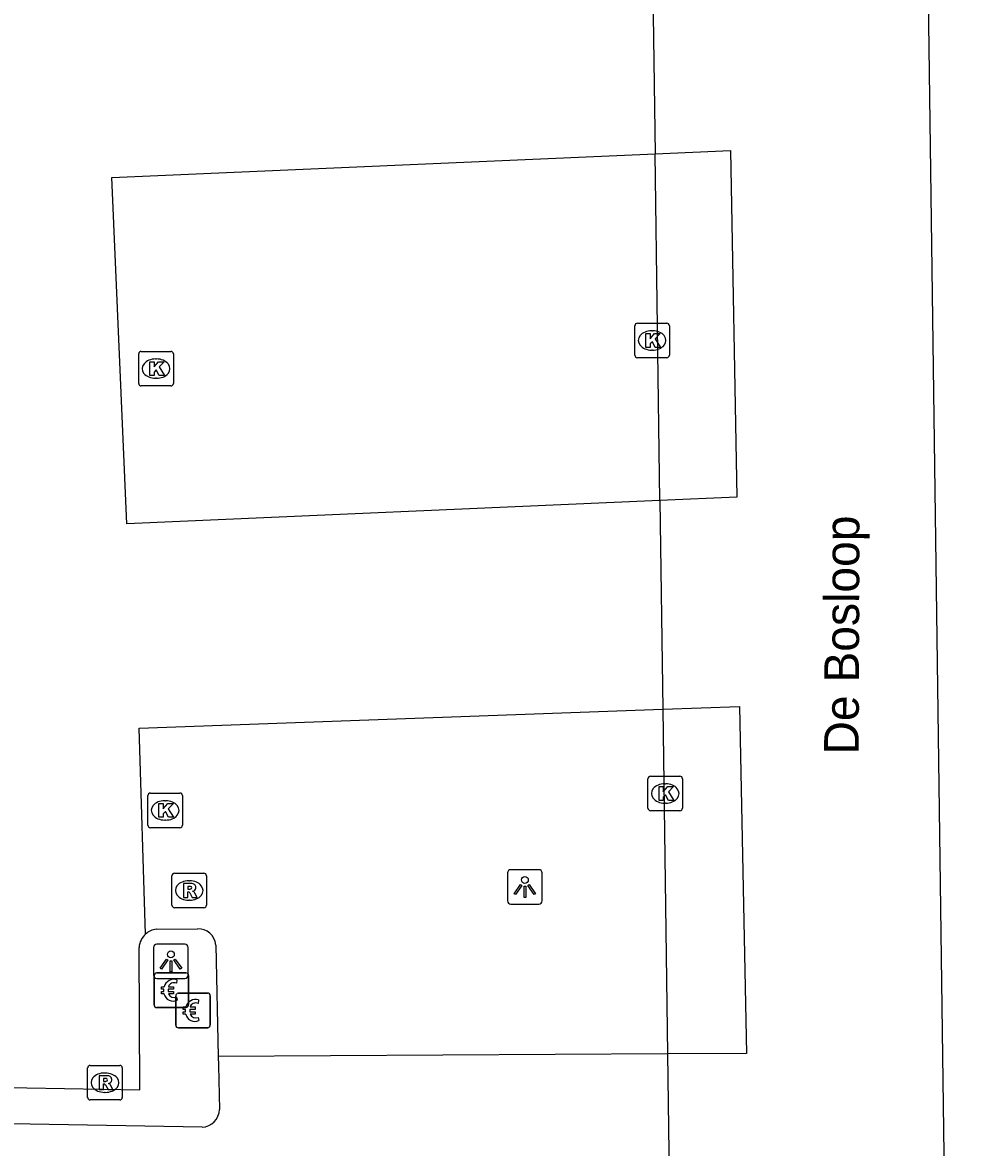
# Model space of a CAD drawing. Extents: x 161087 to 161922, y 382574 to 383873.
# Drawn here: x 161621.78 to 161649.31, y 383496.01 to 383528.55 of the extents above; entities that cross this region are included whole.
import ezdxf

# ---------------------------------------------------------------- set-up
doc = ezdxf.new("R2010")
doc.units = 0
for name, color, linetype in [('IMGEO_Betaalautomaat', 7, 'Continuous'), ('IMGEO_Kolk', 7, 'Continuous'), ('IMGEO_Lichtpunt', 7, 'Continuous'), ('IMGEO_Openbare_ruimte_label', 7, 'Continuous'), ('IMGEO_Parkeervlak_gesloten', 7, 'Continuous'), ('IMGEO_Rijbaan_lokaal_gesloten', 7, 'Continuous'), ('IMGEO_Rijbaan_lokaal_open', 7, 'Continuous'), ('IMGEO_Rioolput', 7, 'Continuous'), ('IMGEO_Voetpad_open', 7, 'Continuous')]:
    doc.layers.add(name, color=color, linetype=linetype)

msp = doc.modelspace()

# ---------------------------------------------------------------- linework, layer by layer
at = {"layer": 'IMGEO_Betaalautomaat'}
for p, q in [((161625.583, 383500.136), (161625.583, 383500.977)), ((161625.583, 383500.977), (161625.583, 383500.136)), ((161625.658, 383501.06), (161626.499, 383501.06)), ((161626.499, 383501.06), (161625.658, 383501.06)), ((161626.582, 383500.986), (161626.582, 383500.145)), ((161626.582, 383500.145), (161626.582, 383500.986)), ((161626.245, 383500.865), (161626.228, 383500.765)), ((161625.866, 383500.524), (161625.866, 383500.592)), ((161625.987, 383500.592), (161625.987, 383500.524)), ((161626.21, 383499.551), (161626.21, 383500.392)), ((161626.21, 383500.392), (161626.21, 383499.551)), ((161626.232, 383500.359), (161626.254, 383500.272)), ((161626.285, 383500.475), (161627.126, 383500.475)), ((161627.126, 383500.475), (161626.285, 383500.475)), ((161627.209, 383500.401), (161627.209, 383499.56)), ((161627.209, 383499.56), (161627.209, 383500.401)), ((161626.508, 383500.061), (161625.667, 383500.061)), ((161625.667, 383500.061), (161626.508, 383500.061)), ((161626.493, 383499.939), (161626.493, 383500.007)), ((161626.614, 383500.007), (161626.614, 383499.939)), ((161626.872, 383500.28), (161626.855, 383500.18)), ((161626.859, 383499.774), (161626.881, 383499.687)), ((161627.135, 383499.476), (161626.294, 383499.476)), ((161626.294, 383499.476), (161627.135, 383499.476))]:
    msp.add_line(p, q, dxfattribs=at)
for points in [[(161625.866, 383500.592), (161625.797, 383500.592), (161625.797, 383500.661), (161625.876, 383500.661)], [(161625.998, 383500.661), (161626.145, 383500.661), (161626.145, 383500.592), (161625.987, 383500.592)], [(161625.871, 383500.455), (161625.797, 383500.455), (161625.797, 383500.524), (161625.866, 383500.524)], [(161625.987, 383500.524), (161626.145, 383500.524), (161626.145, 383500.455), (161626.001, 383500.455)], [(161626.493, 383500.007), (161626.424, 383500.007), (161626.424, 383500.076), (161626.503, 383500.076)], [(161626.625, 383500.076), (161626.772, 383500.076), (161626.772, 383500.007), (161626.614, 383500.007)], [(161626.498, 383499.87), (161626.424, 383499.87), (161626.424, 383499.939), (161626.493, 383499.939)], [(161626.614, 383499.939), (161626.772, 383499.939), (161626.772, 383499.87), (161626.628, 383499.87)]]:
    msp.add_lwpolyline(points, dxfattribs=at)
for centre, radius, start, end in [((161625.661, 383500.983), 0.0779, 92.4484, 184.2845), ((161625.661, 383500.983), 0.0779, 92.4484, 184.2845), ((161626.505, 383500.983), 0.0779, 2.4484, 94.2845), ((161626.505, 383500.983), 0.0779, 2.4484, 94.2845), ((161626.159, 383500.585), 0.293, 73.014, 165.0139), ((161626.165, 383500.598), 0.179, 69.3236, 159.5683), ((161626.132, 383500.51), 0.267, 191.8096, 297.0389), ((161626.165, 383500.525), 0.179, 202.7625, 291.8693), ((161626.288, 383500.398), 0.0779, 92.4484, 184.2845), ((161626.288, 383500.398), 0.0779, 92.4484, 184.2845), ((161627.132, 383500.398), 0.0779, 2.4484, 94.2845), ((161627.132, 383500.398), 0.0779, 2.4484, 94.2845), ((161625.661, 383500.139), 0.0779, 182.4484, 274.2845), ((161625.661, 383500.139), 0.0779, 182.4484, 274.2845), ((161626.786, 383500), 0.293, 73.014, 165.0139), ((161626.505, 383500.139), 0.0779, 272.4484, 4.2845), ((161626.505, 383500.139), 0.0779, 272.4484, 4.2845), ((161626.792, 383500.013), 0.179, 69.3236, 159.5683), ((161626.759, 383499.925), 0.267, 191.8096, 297.0389), ((161626.792, 383499.94), 0.179, 202.7625, 291.8693), ((161626.288, 383499.554), 0.0779, 182.4484, 274.2845), ((161626.288, 383499.554), 0.0779, 182.4484, 274.2845), ((161627.132, 383499.554), 0.0779, 272.4484, 4.2845), ((161627.132, 383499.554), 0.0779, 272.4484, 4.2845)]:
    msp.add_arc(centre, radius, start, end, dxfattribs=at)
at = {"layer": 'IMGEO_Kolk'}
for p, q in [((161639.562, 383519.856), (161640.414, 383519.856)), ((161639.487, 383518.93), (161639.487, 383519.782)), ((161639.975, 383519.636), (161640, 383519.636)), ((161640.488, 383519.782), (161640.488, 383518.93)), ((161625.14, 383518.114), (161625.14, 383518.966)), ((161625.215, 383519.04), (161626.067, 383519.04)), ((161626.141, 383518.966), (161626.141, 383518.114)), ((161640.414, 383518.856), (161639.562, 383518.856)), ((161639.998, 383519.076), (161639.973, 383519.076)), ((161625.628, 383518.82), (161625.653, 383518.82)), ((161625.651, 383518.26), (161625.626, 383518.26)), ((161626.067, 383518.04), (161625.215, 383518.04)), ((161639.866, 383505.826), (161639.866, 383506.678)), ((161639.941, 383506.752), (161640.793, 383506.752)), ((161640.354, 383506.532), (161640.379, 383506.532)), ((161640.867, 383506.678), (161640.867, 383505.826)), ((161625.404, 383505.336), (161625.404, 383506.188)), ((161625.479, 383506.262), (161626.331, 383506.262)), ((161626.405, 383506.188), (161626.405, 383505.336)), ((161625.892, 383506.042), (161625.917, 383506.042)), ((161640.377, 383505.972), (161640.352, 383505.972)), ((161640.793, 383505.752), (161639.941, 383505.752)), ((161626.331, 383505.262), (161625.479, 383505.262)), ((161625.915, 383505.482), (161625.89, 383505.482))]:
    msp.add_line(p, q, dxfattribs=at)
for points in [[(161639.562, 383519.856), (161640.414, 383519.856)], [(161639.487, 383518.93), (161639.487, 383519.782)], [(161639.808, 383519.556), (161639.931, 383519.556), (161639.931, 383519.405), (161640.061, 383519.556), (161640.225, 383519.556), (161640.079, 383519.405), (161640.232, 383519.156), (161640.08, 383519.156), (161639.995, 383519.32), (161639.931, 383519.253), (161639.931, 383519.156), (161639.808, 383519.156), (161639.808, 383519.556)], [(161640.488, 383519.782), (161640.488, 383518.93)], [(161625.14, 383518.114), (161625.14, 383518.966)], [(161625.215, 383519.04), (161626.067, 383519.04)], [(161626.141, 383518.966), (161626.141, 383518.114)], [(161640.414, 383518.856), (161639.562, 383518.856)], [(161625.461, 383518.74), (161625.584, 383518.74), (161625.584, 383518.589), (161625.714, 383518.74), (161625.878, 383518.74), (161625.732, 383518.589), (161625.885, 383518.34), (161625.733, 383518.34), (161625.648, 383518.504), (161625.584, 383518.437), (161625.584, 383518.34), (161625.461, 383518.34), (161625.461, 383518.74)], [(161626.067, 383518.04), (161625.215, 383518.04)], [(161639.866, 383505.826), (161639.866, 383506.678)], [(161639.941, 383506.752), (161640.793, 383506.752)], [(161640.867, 383506.678), (161640.867, 383505.826)], [(161625.404, 383505.336), (161625.404, 383506.188)], [(161625.479, 383506.262), (161626.331, 383506.262)], [(161626.405, 383506.188), (161626.405, 383505.336)], [(161640.187, 383506.452), (161640.31, 383506.452), (161640.31, 383506.301), (161640.44, 383506.452), (161640.604, 383506.452), (161640.458, 383506.301), (161640.611, 383506.052), (161640.459, 383506.052), (161640.374, 383506.216), (161640.31, 383506.149), (161640.31, 383506.052), (161640.187, 383506.052), (161640.187, 383506.452)], [(161625.725, 383505.962), (161625.848, 383505.962), (161625.848, 383505.811), (161625.978, 383505.962), (161626.142, 383505.962), (161625.996, 383505.811), (161626.149, 383505.562), (161625.997, 383505.562), (161625.912, 383505.726), (161625.848, 383505.659), (161625.848, 383505.562), (161625.725, 383505.562), (161625.725, 383505.962)], [(161640.793, 383505.752), (161639.941, 383505.752)], [(161626.331, 383505.262), (161625.479, 383505.262)]]:
    msp.add_lwpolyline(points, dxfattribs=at)
for centre, start, end in [((161639.564, 383519.78), 91.552, 178.448), ((161639.564, 383519.78), 91.552, 178.448), ((161640.412, 383519.78), 1.552, 88.448), ((161640.412, 383519.78), 1.552, 88.448), ((161625.217, 383518.964), 91.552, 178.448), ((161625.217, 383518.964), 91.552, 178.448), ((161626.065, 383518.964), 1.552, 88.448), ((161626.065, 383518.964), 1.552, 88.448), ((161639.564, 383518.932), 181.552, 268.448), ((161639.564, 383518.932), 181.552, 268.448), ((161640.412, 383518.932), 271.552, 358.448), ((161640.412, 383518.932), 271.552, 358.448), ((161625.217, 383518.116), 181.552, 268.448), ((161625.217, 383518.116), 181.552, 268.448), ((161626.065, 383518.116), 271.552, 358.448), ((161626.065, 383518.116), 271.552, 358.448), ((161639.943, 383506.676), 91.552, 178.448), ((161639.943, 383506.676), 91.552, 178.448), ((161640.791, 383506.676), 1.552, 88.448), ((161640.791, 383506.676), 1.552, 88.448), ((161625.481, 383506.186), 91.552, 178.448), ((161625.481, 383506.186), 91.552, 178.448), ((161626.329, 383506.186), 1.552, 88.448), ((161626.329, 383506.186), 1.552, 88.448), ((161639.943, 383505.828), 181.552, 268.448), ((161639.943, 383505.828), 181.552, 268.448), ((161640.791, 383505.828), 271.552, 358.448), ((161640.791, 383505.828), 271.552, 358.448), ((161625.481, 383505.338), 181.552, 268.448), ((161625.481, 383505.338), 181.552, 268.448), ((161626.329, 383505.338), 271.552, 358.448), ((161626.329, 383505.338), 271.552, 358.448)]:
    msp.add_arc(centre, 0.0765, start, end, dxfattribs=at)
for centre, major_axis, ratio, start_param, end_param in [((161639.974, 383519.356), (-0.387, 0.002), 0.722429, 4.712389, 7.853982), ((161639.999, 383519.356), (-0.39, 0.002), 0.717154, 1.570796, 4.712389), ((161625.627, 383518.54), (-0.387, 0.002), 0.722429, 4.712389, 7.853982), ((161625.652, 383518.54), (-0.39, 0.002), 0.717154, 1.570796, 4.712389), ((161640.353, 383506.252), (-0.387, 0.002), 0.722429, 4.712389, 7.853982), ((161640.378, 383506.252), (-0.39, 0.002), 0.717154, 1.570796, 4.712389), ((161625.891, 383505.762), (-0.387, 0.002), 0.722429, 4.712389, 7.853982), ((161625.916, 383505.762), (-0.39, 0.002), 0.717154, 1.570796, 4.712389)]:
    msp.add_ellipse(centre, major_axis=major_axis, ratio=ratio, start_param=start_param, end_param=end_param, dxfattribs=at)
at = {"layer": 'IMGEO_Lichtpunt'}
for p, q in [((161635.808, 383503.952), (161635.808, 383503.145)), ((161635.808, 383503.952), (161635.808, 383503.145)), ((161636.71, 383504.047), (161635.902, 383504.047)), ((161636.71, 383504.047), (161635.902, 383504.047)), ((161636.804, 383503.145), (161636.804, 383503.952)), ((161636.804, 383503.145), (161636.804, 383503.952)), ((161635.902, 383503.051), (161636.71, 383503.051)), ((161635.902, 383503.051), (161636.71, 383503.051)), ((161625.571, 383501.799), (161625.571, 383500.992)), ((161625.571, 383501.799), (161625.571, 383500.992)), ((161626.473, 383501.894), (161625.665, 383501.894)), ((161626.473, 383501.894), (161625.665, 383501.894)), ((161626.567, 383500.992), (161626.567, 383501.799)), ((161626.567, 383500.992), (161626.567, 383501.799)), ((161625.665, 383500.898), (161626.473, 383500.898)), ((161625.665, 383500.898), (161626.473, 383500.898))]:
    msp.add_line(p, q, dxfattribs=at)
for points in [[(161636.182, 383503.616), (161636.221, 383503.588), (161636.033, 383503.326), (161635.995, 383503.353), (161636.182, 383503.616)], [(161636.284, 383503.568), (161636.331, 383503.568), (161636.331, 383503.246), (161636.284, 383503.246), (161636.284, 383503.568)], [(161636.394, 383503.588), (161636.432, 383503.615), (161636.619, 383503.353), (161636.58, 383503.325), (161636.394, 383503.588)], [(161625.945, 383501.463), (161625.984, 383501.435), (161625.796, 383501.173), (161625.758, 383501.2), (161625.945, 383501.463)], [(161626.047, 383501.415), (161626.094, 383501.415), (161626.094, 383501.093), (161626.047, 383501.093), (161626.047, 383501.415)], [(161626.157, 383501.435), (161626.195, 383501.462), (161626.382, 383501.2), (161626.343, 383501.172), (161626.157, 383501.435)]]:
    msp.add_lwpolyline(points, dxfattribs=at)
for centre in [(161636.307, 383503.75), (161626.07, 383501.597)]:
    msp.add_circle(centre, 0.0994, dxfattribs=at)
for centre, start, end in [((161635.902, 383503.952), 90, 180), ((161635.902, 383503.952), 90, 180), ((161636.71, 383503.952), 0, 90), ((161636.71, 383503.952), 0, 90), ((161635.902, 383503.145), 180, 270), ((161635.902, 383503.145), 180, 270), ((161636.71, 383503.145), 270, 0), ((161636.71, 383503.145), 270, 360), ((161625.665, 383501.799), 90, 180), ((161625.665, 383501.799), 90, 180), ((161626.473, 383501.799), 0, 90), ((161626.473, 383501.799), 0, 90), ((161625.665, 383500.992), 180, 270), ((161625.665, 383500.992), 180, 270), ((161626.473, 383500.992), 270, 0), ((161626.473, 383500.992), 270, 360)]:
    msp.add_arc(centre, 0.0946, start, end, dxfattribs=at)
at = {"layer": 'IMGEO_Parkeervlak_gesloten'}
for points in [[(161640.21, 383514.724), (161640.071, 383524.755)], [(161640.294, 383508.691), (161640.432, 383498.718)]]:
    msp.add_lwpolyline(points, dxfattribs=at)
at = {"layer": 'IMGEO_Rijbaan_lokaal_gesloten'}
for points in [[(161648.872, 383463.823), (161647.749, 383546.3), (161653.82, 383546.378)], [(161639.987, 383530.792), (161640.071, 383524.755)], [(161640.071, 383524.755), (161642.253, 383524.85), (161642.436, 383514.82), (161640.21, 383514.724)], [(161640.21, 383514.724), (161640.294, 383508.691)], [(161640.294, 383508.691), (161642.512, 383508.771), (161642.721, 383498.731), (161640.432, 383498.718)], [(161640.432, 383498.718), (161640.541, 383490.884), (161640.548, 383489.929)]]:
    msp.add_lwpolyline(points, dxfattribs=at)
at = {"layer": 'IMGEO_Rijbaan_lokaal_open'}
for points in [[(161640.21, 383514.724), (161624.8, 383514.054), (161624.365, 383524.073), (161640.071, 383524.755)], [(161625.34, 383502.185), (161625.157, 383508.145), (161640.294, 383508.691)], [(161619.716, 383497.771), (161625.172, 383497.681), (161625.15, 383501.8)], [(161640.432, 383498.718), (161627.442, 383498.644)], [(161627.442, 383498.644), (161627.448, 383498.387), (161627.476, 383497.112)], [(161626.973, 383496.598), (161615.909, 383496.794)]]:
    msp.add_lwpolyline(points, dxfattribs=at)
for centre, radius, start, end in [((161625.721, 383501.757), 0.573, 131.7291, 175.7376), ((161626.942, 383497.132), 0.535, 273.3628, 357.8766)]:
    msp.add_arc(centre, radius, start, end, dxfattribs=at)
at = {"layer": 'IMGEO_Rioolput'}
for p, q in [((161626.174, 383503.946), (161627.026, 383503.946)), ((161626.099, 383503.02), (161626.099, 383503.872)), ((161626.587, 383503.726), (161626.612, 383503.726)), ((161627.1, 383503.872), (161627.1, 383503.02)), ((161627.026, 383502.946), (161626.174, 383502.946)), ((161626.61, 383503.166), (161626.585, 383503.166)), ((161623.738, 383498.386), (161624.59, 383498.386)), ((161623.663, 383497.46), (161623.663, 383498.312)), ((161624.151, 383498.166), (161624.176, 383498.166)), ((161624.664, 383498.312), (161624.664, 383497.46)), ((161624.59, 383497.386), (161623.738, 383497.386)), ((161624.174, 383497.606), (161624.149, 383497.606))]:
    msp.add_line(p, q, dxfattribs=at)
for points in [[(161626.174, 383503.946), (161627.026, 383503.946)], [(161626.099, 383503.02), (161626.099, 383503.872)], [(161626.688, 383503.644), (161626.436, 383503.646), (161626.436, 383503.246)], [(161626.614, 383503.565), (161626.56, 383503.565), (161626.56, 383503.484)], [(161627.1, 383503.872), (161627.1, 383503.02)], [(161626.436, 383503.246), (161626.56, 383503.246), (161626.56, 383503.408), (161626.571, 383503.408)], [(161626.56, 383503.484), (161626.612, 383503.484)], [(161626.618, 383503.379), (161626.689, 383503.246), (161626.829, 383503.246), (161626.764, 383503.372)], [(161627.026, 383502.946), (161626.174, 383502.946)], [(161623.738, 383498.386), (161624.59, 383498.386)], [(161623.663, 383497.46), (161623.663, 383498.312)], [(161624.252, 383498.084), (161624, 383498.086), (161624, 383497.686)], [(161624.664, 383498.312), (161624.664, 383497.46)], [(161624, 383497.686), (161624.124, 383497.686), (161624.124, 383497.848), (161624.135, 383497.848)], [(161624.178, 383498.005), (161624.124, 383498.005), (161624.124, 383497.924)], [(161624.124, 383497.924), (161624.176, 383497.924)], [(161624.182, 383497.819), (161624.253, 383497.686), (161624.393, 383497.686), (161624.328, 383497.812)], [(161624.59, 383497.386), (161623.738, 383497.386)]]:
    msp.add_lwpolyline(points, dxfattribs=at)
for centre, radius, start, end in [((161626.176, 383503.87), 0.0765, 91.552, 178.448), ((161626.176, 383503.87), 0.0765, 91.552, 178.448), ((161627.024, 383503.87), 0.0765, 1.552, 88.448), ((161627.024, 383503.87), 0.0765, 1.552, 88.448), ((161626.62, 383503.469), 0.0964, 77.0061, 93.1865), ((161626.634, 383503.526), 0.0378, 276.6634, 79.6772), ((161626.687, 383503.534), 0.109, 350.3612, 89.416), ((161626.57, 383503.355), 0.0533, 26.0293, 88.6989), ((161626.596, 383503.673), 0.19, 274.7715, 282.9687), ((161626.685, 383503.534), 0.112, 277.5842, 350.9817), ((161626.669, 383503.319), 0.108, 29.5134, 73.7905), ((161626.176, 383503.022), 0.0765, 181.552, 268.448), ((161626.176, 383503.022), 0.0765, 181.552, 268.448), ((161627.024, 383503.022), 0.0765, 271.552, 358.448), ((161627.024, 383503.022), 0.0765, 271.552, 358.448), ((161623.74, 383498.31), 0.0765, 91.552, 178.448), ((161623.74, 383498.31), 0.0765, 91.552, 178.448), ((161624.588, 383498.31), 0.0765, 1.552, 88.448), ((161624.588, 383498.31), 0.0765, 1.552, 88.448), ((161624.251, 383497.974), 0.109, 350.3612, 89.416), ((161624.134, 383497.795), 0.0533, 26.0293, 88.6989), ((161624.16, 383498.113), 0.19, 274.7715, 282.9687), ((161624.184, 383497.909), 0.0964, 77.0061, 93.1865), ((161624.198, 383497.966), 0.0378, 276.6634, 79.6772), ((161624.249, 383497.974), 0.112, 277.5842, 350.9817), ((161624.233, 383497.759), 0.108, 29.5134, 73.7905), ((161623.74, 383497.462), 0.0765, 181.552, 268.448), ((161623.74, 383497.462), 0.0765, 181.552, 268.448), ((161624.588, 383497.462), 0.0765, 271.552, 358.448), ((161624.588, 383497.462), 0.0765, 271.552, 358.448)]:
    msp.add_arc(centre, radius, start, end, dxfattribs=at)
for centre, major_axis, ratio, start_param, end_param in [((161626.586, 383503.446), (-0.387, 0.002), 0.722429, 4.712389, 7.853982), ((161626.611, 383503.446), (-0.39, 0.002), 0.717154, 1.570796, 4.712389), ((161624.15, 383497.886), (-0.387, 0.002), 0.722429, 4.712389, 7.853982), ((161624.175, 383497.886), (-0.39, 0.002), 0.717154, 1.570796, 4.712389)]:
    msp.add_ellipse(centre, major_axis=major_axis, ratio=ratio, start_param=start_param, end_param=end_param, dxfattribs=at)
at = {"layer": 'IMGEO_Voetpad_open'}
for points in [[(161625.647, 383502.326), (161626.841, 383502.336)], [(161627.37, 383501.868), (161627.442, 383498.644)]]:
    msp.add_lwpolyline(points, dxfattribs=at)
for centre, radius, start, end in [((161625.719, 383501.763), 0.567, 97.3414, 131.9956), ((161626.863, 383501.828), 0.508, 4.4808, 92.5216)]:
    msp.add_arc(centre, radius, start, end, dxfattribs=at)

# ---------------------------------------------------------------- texts
at = {"layer": 'IMGEO_Openbare_ruimte_label'}
msp.add_text('De Bosloop', height=1, rotation=89.8281, dxfattribs=at).set_placement((161645.962, 383507.377))

doc.saveas('drawing.dxf')
